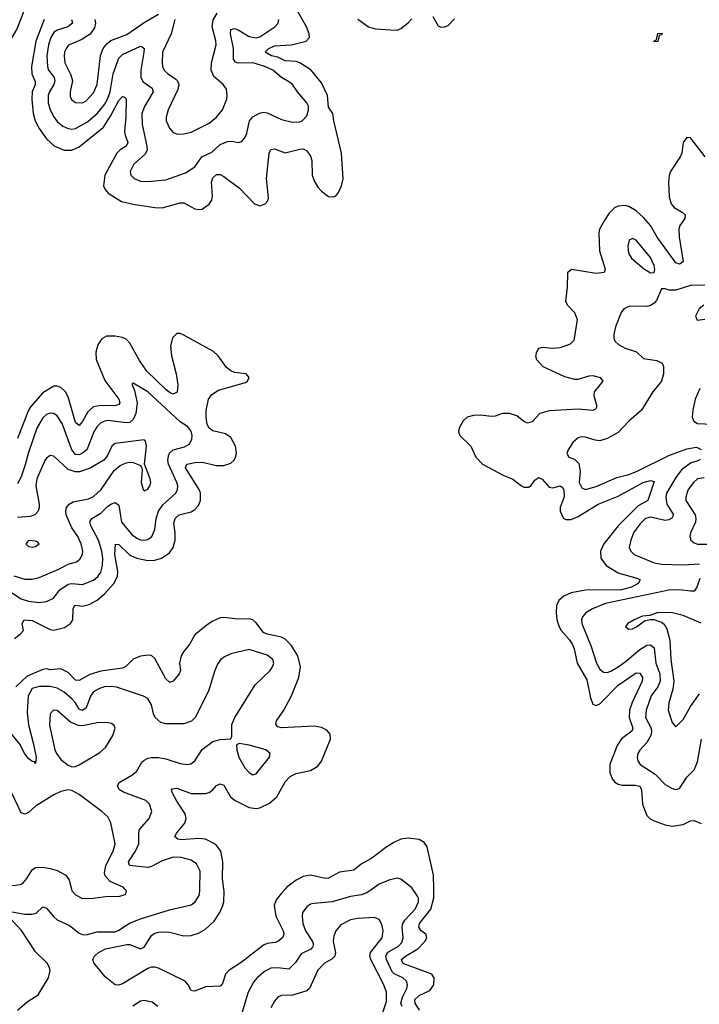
# Model space of a CAD drawing. Header units: inches. Extents: x 1843162 to 1959474, y 907081 to 1016326.
# Tile 638 of 656: x 1933862 to 1937619, y 989363 to 994809. Entities that reach past the tile are written whole.
import ezdxf

# ---------------------------------------------------------------- set-up
doc = ezdxf.new("R2010")
doc.units = ezdxf.units.IN
doc.header["$MEASUREMENT"] = 0
doc.layers.add('B9938', color=7, linetype='Continuous')
doc.layers.add('B9939', color=7, linetype='Continuous')

msp = doc.modelspace()

# ---------------------------------------------------------------- linework, layer by layer
at = {"layer": 'B9938', "color": 5}
for points, elevation in [([(1933810, 989875.8), (1933890, 989862.2), (1933930, 989861.1), (1933952.8, 989867.2), (1933990, 989902), (1934010, 989895.5), (1934048.4, 989848.4), (1934070, 989829.3), (1934137.9, 989797.9), (1934190, 989756.2), (1934210, 989748.4), (1934230, 989746.8), (1934290, 989764.6), (1934390, 989763.9), (1934410, 989772), (1934468.7, 989811.3), (1934530, 989835.5), (1934690, 989885.5), (1934810, 989913.6), (1934832.1, 989930), (1934854.5, 989965.5), (1934858.7, 989990), (1934858.8, 990000)], 440), ([(1934147.9, 990000), (1934150.3, 989990), (1934170, 989967.6), (1934210, 989948.2), (1934270.8, 989949.2), (1934350, 989960.3), (1934410, 989958.4), (1934445.2, 989970), (1934450, 989982), (1934452, 989990), (1934443.3, 990000)], 460), ([(1935329.4, 990000), (1935310, 989978.5), (1935280.1, 989939.9), (1935268, 989910), (1935277.3, 989850), (1935317.8, 989770), (1935322.1, 989750), (1935314.2, 989730), (1935290, 989710.6), (1935275.3, 989704.7), (1935230, 989698.3), (1935210, 989689.9), (1935086.2, 989593.8), (1935018.8, 989550), (1935000.5, 989530), (1934983, 989477), (1934970, 989462.8), (1934890, 989458.7), (1934830, 989435.3), (1934816.9, 989436.9), (1934810, 989439.6), (1934793.3, 989470), (1934776, 989490), (1934630, 989563), (1934608.7, 989568.7), (1934590, 989568.2), (1934570, 989561.4), (1934430, 989475.3), (1934408.8, 989468.8), (1934389, 989470), (1934335.3, 989515.3), (1934271.5, 989591.5), (1934266.6, 989610), (1934275.1, 989630), (1934297.1, 989650), (1934336.2, 989670), (1934453.7, 989693.7), (1934470, 989694.4), (1934530.7, 989669.3), (1934550, 989679.4), (1934590, 989742.7), (1934606.2, 989753.8), (1934630, 989761.5), (1934650, 989764.6), (1934690, 989761.5), (1934770, 989740.9), (1934810, 989743.7), (1934850, 989755.9), (1934890, 989779), (1934937.2, 989822.8), (1934968, 989870), (1934984.3, 989910), (1934989.9, 989930.1), (1934991.9, 989988.1), (1934990.5, 990000)], 420), ([(1935810.6, 990000), (1935780.4, 989979.6), (1935752.4, 989967.6), (1935690, 989959.3), (1935590, 989929.9), (1935490, 989921), (1935470, 989915.9), (1935450, 989902.7), (1935426.4, 989870), (1935423.8, 989850), (1935427.9, 989810), (1935441.3, 989770), (1935480.1, 989710), (1935486.6, 989690), (1935481.3, 989678.7), (1935471.9, 989668.1), (1935417.9, 989642.1), (1935385.9, 989594.1), (1935350, 989557.2), (1935290, 989565.2), (1935250, 989562), (1935215.6, 989544.4), (1935172.4, 989507.6), (1935154.3, 989485.7), (1935125.9, 989430), (1935084.7, 989295.3)], 440), ([(1935975.9, 989350), (1935969.9, 989370), (1935978.2, 989401.8), (1936003.2, 989450), (1936006.7, 989470), (1935999.9, 989490), (1935980.2, 989510), (1935931.4, 989531.4), (1935921.7, 989541.7), (1935889.9, 989610), (1935885.4, 989630), (1935895.7, 989650), (1935956.2, 989683.8), (1935974.9, 989705.1), (1935981.2, 989730), (1935977.2, 989790), (1935980.4, 989810), (1935992.2, 989830), (1936049.2, 989890), (1936067.3, 989930), (1936066.9, 989950), (1936061.7, 989961.7), (1936035.3, 990000)], 440), ([(1936073.1, 989330), (1936047.5, 989370), (1936046.2, 989390), (1936070, 989412.3), (1936130, 989439.6), (1936150.8, 989470), (1936152.8, 989510), (1936139.8, 989530), (1935986.4, 989586.4), (1935979.8, 989590), (1935972.6, 989610), (1935995.4, 989630), (1936062.9, 989670), (1936102.5, 989710), (1936112.9, 989730), (1936107, 989750), (1936081.7, 989770), (1936068.9, 989790), (1936072.2, 989810), (1936134.1, 989890), (1936151.7, 989951.7), (1936151, 990000)], 420), ([(1933849.9, 989330.2), (1933904.1, 989375.9), (1933964.1, 989415.9), (1934021, 989510), (1934030.6, 989549.4), (1934025.4, 989570), (1934013.4, 989590), (1933950, 989653.1), (1933871.3, 989771.3), (1933798.3, 989850)], 440), ([(1935870, 989318), (1935890, 989378.8), (1935889.8, 989430), (1935875.9, 989470), (1935803.2, 989610), (1935798.1, 989630), (1935802.3, 989650), (1935865.2, 989730), (1935871.1, 989770), (1935864.7, 989804.7), (1935850, 989831.2), (1935823.5, 989843.5), (1935730, 989838.1), (1935690, 989829.2), (1935637.8, 989802.2), (1935610.2, 989770), (1935599.6, 989740.4), (1935595.9, 989710), (1935608.7, 989650), (1935603.8, 989630), (1935586.9, 989613.1), (1935546.9, 989590), (1935510, 989551), (1935464, 989450), (1935450, 989438.2), (1935370, 989412.8), (1935310, 989411.7), (1935290, 989401.5), (1935270, 989380.5), (1935250, 989343.7)], 460), ([(1934625.1, 989350), (1934594.5, 989374.5), (1934550, 989383.9), (1934530, 989379.8), (1934487, 989353)], 440)]:
    msp.add_lwpolyline(points, dxfattribs=dict(at, elevation=elevation))
at = {"layer": 'B9939', "color": 5}
for points, elevation in [([(1933299.1, 994910), (1933356, 994756), (1933376.9, 994716.9), (1933470, 994613.9), (1933590, 994510.8), (1933630, 994484.2), (1933650, 994480.4), (1933675.6, 994484.4), (1933710, 994506.4), (1933730, 994532.1), (1933764.7, 994590), (1933810, 994691.9), (1933845.5, 994754.5), (1933930, 994972.4)], 420), ([(1933996.4, 994810), (1933952.1, 994690), (1933927.4, 994550), (1933928.7, 994510), (1933946.7, 994466.7), (1933946.8, 994450), (1933931.5, 994410), (1933928.7, 994370), (1933935.9, 994290), (1933947.2, 994250), (1933970, 994207.6), (1934010, 994151), (1934051.9, 994111.9), (1934108, 994088), (1934150, 994088.1), (1934190, 994105.7), (1934324.7, 994215.3), (1934364.5, 994275.5), (1934410, 994362.9), (1934430, 994383.6), (1934441.1, 994381.1), (1934450, 994371), (1934449.2, 994270), (1934442.2, 994190), (1934444.9, 994170), (1934459.6, 994130), (1934450.9, 994110), (1934416.6, 994090), (1934399, 994070), (1934331.9, 993950), (1934326.1, 993890), (1934334.5, 993870), (1934351.4, 993850), (1934424.1, 993804.1), (1934490, 993788.1), (1934610, 993770.2), (1934650, 993768.5), (1934750, 993796.8), (1934770, 993795.5), (1934830, 993763.5), (1934850, 993759.2), (1934870, 993761.8), (1934910, 993787.9), (1934924.2, 993810), (1934927.9, 993832.1), (1934922.7, 993910), (1934930, 993935.2), (1934950, 993953), (1934970, 993952.9), (1934990, 993942.5), (1935076.5, 993876.5), (1935160.9, 993790), (1935190, 993779.7), (1935219.6, 993790), (1935233, 993807), (1935236.8, 993823.2), (1935226.2, 993930), (1935240.6, 994070), (1935250, 994091.3), (1935270, 994094), (1935330, 994073.2), (1935410, 994093.1), (1935430, 994093.9), (1935450, 994083.9), (1935470, 994053.7), (1935476.8, 994030), (1935479.7, 993950), (1935490, 993917.6), (1935510, 993883.6), (1935530, 993860.9), (1935570, 993830.3), (1935598, 993830), (1935610, 993835.6), (1935622.7, 993850), (1935641.5, 993890), (1935650.5, 993929.5), (1935641.4, 994070), (1935598, 994250), (1935592.9, 994290), (1935570, 994324.7), (1935563.6, 994390), (1935530, 994460.4), (1935474.2, 994530), (1935411.3, 994570), (1935390, 994577.1), (1935330, 994581.8), (1935290, 994601), (1935254, 994610), (1935219.8, 994630), (1935238.9, 994650), (1935270, 994664.2), (1935364.7, 994670), (1935445.6, 994690), (1935463.5, 994710), (1935462.3, 994730), (1935447.3, 994770), (1935402.4, 994850)], 420), ([(1934276.9, 994810), (1934280.5, 994790), (1934276, 994764), (1934251, 994729), (1934201.6, 994698.4), (1934132.6, 994667.4), (1934118.5, 994650), (1934110.2, 994630), (1934107, 994610), (1934111.5, 994570), (1934144.9, 994504.9), (1934154.1, 994470), (1934140.2, 994410), (1934141.7, 994381.7), (1934150, 994365.3), (1934170, 994350.3), (1934210, 994349.3), (1934230, 994360.7), (1934270, 994403.6), (1934291, 994450), (1934308.6, 994611.4), (1934323.8, 994650), (1934343.7, 994676.3), (1934366.5, 994693.5), (1934453.6, 994726.4), (1934550, 994792.9), (1934630, 994839.2)], 460), ([(1934720.2, 994810), (1934700.1, 994730), (1934652.3, 994630), (1934650.1, 994570.1), (1934651.8, 994550), (1934661.1, 994530), (1934681.2, 994510), (1934722.6, 994482.7), (1934734.7, 994470), (1934741.3, 994450), (1934736.9, 994423.1), (1934682.7, 994310), (1934671.3, 994270), (1934672.6, 994250), (1934690, 994208.2), (1934710, 994184.9), (1934735.8, 994175.8), (1934770, 994177.6), (1934810, 994187.6), (1934910, 994237.4), (1934950.7, 994270), (1934982.5, 994310), (1935007.7, 994370), (1935009.8, 994390), (1935005, 994425), (1934987.2, 994450), (1934935, 994495), (1934920.5, 994530), (1934922, 994570), (1934948.7, 994670), (1934947, 994693), (1934926.5, 994770), (1934931.3, 994808.7), (1934954.6, 994845.4)], 460), ([(1936145.9, 994825.9), (1936175.8, 994775.8), (1936190, 994767), (1936210, 994768.8), (1936230, 994776.9), (1936265.7, 994814.3)], 420), ([(1934148.6, 994810), (1934153, 994790), (1934127.8, 994770), (1934068.5, 994751.5), (1934050, 994738.1), (1934034.5, 994710), (1934021.1, 994670), (1934012.6, 994610), (1934015.2, 994550), (1934021.6, 994530), (1934052.3, 994490), (1934056.9, 994470), (1934050.9, 994450), (1934026.3, 994410), (1934019.6, 994390), (1934019.4, 994350), (1934030, 994310.3), (1934050, 994272.2), (1934070, 994245.5), (1934100.9, 994220.9), (1934130, 994206.8), (1934150, 994203.5), (1934170, 994206.6), (1934236.7, 994243.3), (1934290.9, 994290), (1934330, 994340.1), (1934346.7, 994370), (1934361.7, 994410), (1934378.9, 994510), (1934410, 994595.6), (1934430, 994616.6), (1934530, 994662.4), (1934539.3, 994659.3), (1934550.1, 994650.1), (1934549.2, 994629.2), (1934531.5, 994530), (1934531.3, 994490), (1934544.8, 994464.8), (1934595.2, 994430), (1934600.5, 994410), (1934551.7, 994328.3), (1934537.7, 994290), (1934538.8, 994230), (1934565.5, 994110), (1934566.1, 994090), (1934554.9, 994065.1), (1934493.6, 994010), (1934472.6, 993970), (1934475.6, 993950), (1934494.4, 993930), (1934530, 993916.6), (1934570, 993914.3), (1934670, 993923.8), (1934778.8, 993961.2), (1934830, 993996), (1934868.6, 994051.4), (1934923.7, 994076.3), (1934970, 994118.3), (1935010, 994135.6), (1935036.4, 994136.4), (1935070, 994130.4), (1935090, 994135.5), (1935110, 994162), (1935118, 994182), (1935132.8, 994250), (1935150, 994271.4), (1935187.1, 994292.8), (1935210, 994297.7), (1935230, 994294.6), (1935310, 994257.6), (1935370, 994241.8), (1935410, 994244.2), (1935424.5, 994250), (1935450, 994276.4), (1935459.5, 994310), (1935458.3, 994330), (1935449.8, 994350), (1935397.1, 994410), (1935369.9, 994449.9), (1935350, 994466.2), (1935309.5, 994489.5), (1935261.5, 994530), (1935217.7, 994550), (1935150, 994570.7), (1935069.1, 994569.1), (1935054.5, 994574.5), (1935043.4, 994590), (1935043.9, 994650), (1935027, 994730), (1935030, 994754.7), (1935050, 994760.5), (1935070, 994753.3), (1935130, 994716.3), (1935170, 994707.9), (1935190, 994714.6), (1935272.2, 994770), (1935291.8, 994790), (1935293.8, 994810)], 440), ([(1935732.2, 994812.2), (1935790, 994770.2), (1935830, 994759), (1935910, 994752.4), (1935950, 994751.7), (1935970, 994760.2), (1936010, 994791.8), (1936030, 994814.7)], 420), ([(1937652.2, 994050), (1937570, 994156), (1937550, 994157.2), (1937530.5, 994130), (1937523.1, 994070), (1937514, 994050), (1937459.6, 993970), (1937451.9, 993948.1), (1937448.7, 993911.3), (1937452.2, 993830), (1937463.7, 993790), (1937479.8, 993770), (1937524.8, 993744.8), (1937541, 993730), (1937539.1, 993710), (1937511.9, 993670), (1937506.3, 993650), (1937507.2, 993607.2), (1937530, 993469.6), (1937510, 993456), (1937490, 993464.8), (1937386.8, 993606.8), (1937349.3, 993670), (1937310, 993714.7), (1937270, 993751), (1937230, 993775.9), (1937210, 993780.8), (1937170, 993778.2), (1937150.8, 993769.3), (1937121.6, 993738.4), (1937097.1, 993702.9), (1937067.8, 993650), (1937063.2, 993630), (1937067.3, 993530), (1937099.1, 993430), (1937093, 993410), (1937050, 993405.7), (1936913, 993427), (1936890.5, 993409.5), (1936888.7, 993330), (1936880.4, 993250), (1936890.4, 993230), (1936930.1, 993190.1), (1936943.9, 993150), (1936925.3, 993034.8), (1936905.5, 993014.5), (1936850, 992993.1), (1936810, 992990.8), (1936750, 992995.4), (1936730.4, 992989.6), (1936719.1, 992970), (1936714, 992950), (1936718.8, 992930), (1936753.4, 992890), (1936874.9, 992834.9), (1936930, 992821.3), (1936950, 992820.9), (1937010, 992839.4), (1937030, 992840.5), (1937070.4, 992830), (1937086.4, 992810), (1937038.8, 992750), (1937036.2, 992730), (1937053.7, 992670), (1937044.6, 992655.4), (1937030, 992648.2), (1936950, 992654.5), (1936790, 992645.7), (1936737.6, 992630), (1936694.8, 992585.2), (1936670, 992578), (1936650, 992586.8), (1936610, 992618), (1936569.3, 992630.7), (1936531, 992630), (1936490, 992616.1), (1936470, 992614.7), (1936410, 992621.1), (1936370, 992620.3), (1936336.3, 992610), (1936314.4, 992590), (1936291.8, 992550), (1936288.8, 992530), (1936295.3, 992510), (1936355.6, 992450), (1936384.4, 992390), (1936421.3, 992350), (1936534.7, 992290), (1936588.1, 992268.1), (1936636.3, 992230), (1936650, 992223.5), (1936675.9, 992224.1), (1936690, 992233.1), (1936710, 992261.2), (1936730, 992277.5), (1936750, 992268.4), (1936790, 992223.5), (1936810, 992219.1), (1936850, 992231.5), (1936862.3, 992222.3), (1936870, 992208), (1936871.4, 992170), (1936850.1, 992110), (1936849.6, 992090), (1936869.2, 992050), (1936883.6, 992043.6), (1936910, 992044.5), (1936950, 992060.6), (1937059.8, 992130), (1937170, 992174.4), (1937309.8, 992250), (1937350, 992261.1), (1937370, 992254), (1937334.2, 992150), (1937280.8, 992119.2), (1937170.5, 992010), (1937091.7, 991910), (1937072.6, 991870), (1937074.4, 991830), (1937104.4, 991790), (1937170, 991749.6), (1937278.6, 991718.6), (1937292.4, 991710), (1937280.7, 991690), (1937244.6, 991670), (1937190, 991654.6), (1936990, 991654.5), (1936910, 991638.4), (1936870, 991620.5), (1936843.3, 991596.7), (1936830.6, 991569.4), (1936827.2, 991530), (1936831.7, 991490), (1936843.8, 991450), (1936854.7, 991430), (1936900.6, 991380.6), (1936916.4, 991356.4), (1936927.8, 991330), (1936944.9, 991250), (1936998.4, 991158.4), (1937017.4, 991057.4), (1937030, 991023.8), (1937050, 991016.3), (1937070, 991024.8), (1937170, 991128.6), (1937270, 991196.6), (1937290, 991193.6), (1937305.2, 991170), (1937303.2, 991150), (1937247.5, 991032.6), (1937233.6, 990990), (1937232.1, 990950), (1937252.1, 990890), (1937247.2, 990872.8), (1937190, 990830.5), (1937165.7, 990794.3), (1937125.5, 990690), (1937124.3, 990644.3), (1937137.2, 990610), (1937152, 990592), (1937170, 990580.6), (1937195.1, 990575.1), (1937265.2, 990574.8), (1937290.1, 990570.1), (1937300.6, 990550), (1937305.3, 990470), (1937330, 990407.6), (1937348.4, 990388.4), (1937370, 990377.5), (1937430, 990356.2), (1937470, 990348.1), (1937530, 990356.5), (1937570, 990378.4), (1937590, 990380.2), (1937630, 990363.7)], 420), ([(1937650, 993340.4), (1937570, 993339.4), (1937490, 993312.5), (1937452.7, 993312.7), (1937430, 993320.5), (1937410, 993321.2), (1937383.4, 993256.6), (1937370, 993241.5), (1937350, 993228.7), (1937330, 993223.5), (1937235.1, 993224.9), (1937201.6, 993210), (1937187, 993190), (1937156.5, 993110), (1937146.3, 993070), (1937147.2, 993050), (1937152.2, 993030), (1937171.9, 993011.9), (1937210, 992992.2), (1937271.5, 992971.5), (1937310, 992935.6), (1937383.9, 992923.9), (1937414.4, 992910), (1937421.3, 992890), (1937421.7, 992850), (1937410.2, 992810), (1937363.2, 992750), (1937300.3, 992650), (1937230, 992588.3), (1937170, 992525.1), (1937110, 992491.6), (1937070, 992479.8), (1937042.9, 992482.9), (1936990, 992499.2), (1936970, 992501.1), (1936950, 992496.3), (1936920.4, 992470), (1936893.4, 992430), (1936887.3, 992410), (1936898, 992390), (1936930, 992378), (1936953.7, 992353.7), (1936960.4, 992310), (1936955.8, 992250), (1936970, 992218.9), (1936990, 992210.2), (1937050, 992227.2), (1937163.2, 992276.8), (1937230, 992293.4), (1937271.9, 992310), (1937450, 992398.7), (1937550, 992436.2), (1937604.3, 992444.3), (1937630, 992431.6)], 440), ([(1937643.8, 993230), (1937618.5, 993210), (1937598.4, 993170), (1937607.4, 993147.4), (1937650, 993152.2)], 460), ([(1933833.2, 991386.8), (1933865.4, 991410), (1933883.7, 991430), (1933876.1, 991470), (1933887.6, 991490), (1933930, 991486.3), (1934030, 991436.8), (1934050, 991432.1), (1934110, 991446.3), (1934142.3, 991470), (1934155.6, 991490), (1934157, 991550), (1934166.9, 991570), (1934210, 991564.7), (1934246.3, 991573.7), (1934290, 991598.5), (1934330, 991632.8), (1934381.9, 991690), (1934402.9, 991730), (1934404, 991756), (1934388.1, 991850), (1934391.2, 991908.8), (1934410, 991907.1), (1934470, 991846.7), (1934510, 991831.3), (1934570, 991817.7), (1934610, 991820.3), (1934645.7, 991830), (1934690, 991860.6), (1934709.9, 991890), (1934721.8, 991930), (1934722.2, 991970), (1934715, 992025), (1934721.7, 992050), (1934743.5, 992070), (1934810, 992087.1), (1934830, 992099), (1934850, 992122.7), (1934860.7, 992150), (1934861.4, 992190), (1934854.1, 992210), (1934778, 992330), (1934786, 992350), (1934830, 992360.1), (1934870, 992361.5), (1934950, 992344), (1934990, 992343.6), (1935030, 992355.9), (1935047.3, 992372.7), (1935056, 992390), (1935060.1, 992410), (1935054.9, 992450), (1935030, 992497.5), (1934999.2, 992519.2), (1934930, 992535.8), (1934909.9, 992549.9), (1934898.7, 992570), (1934892.6, 992610), (1934893.3, 992646.7), (1934905.2, 992710), (1934924.2, 992735.8), (1934960.2, 992759.8), (1935110, 992802.9), (1935121.1, 992810), (1935130.7, 992830), (1935114.3, 992850), (1935050, 992858.3), (1935030, 992866.6), (1935004.6, 992884.6), (1934959.4, 992950), (1934933.2, 992973.2), (1934770, 993064), (1934750, 993072.6), (1934730, 993072.4), (1934707.6, 993050), (1934696.6, 993003.4), (1934700.9, 992950), (1934726.4, 992850), (1934735.9, 992790), (1934731.7, 992748.3), (1934710, 992738.6), (1934690, 992747), (1934670, 992763.4), (1934564.6, 992864.6), (1934524.3, 992924.3), (1934470, 993020.2), (1934450, 993042.3), (1934430.9, 993050.9), (1934390, 993058), (1934342.1, 993057.9), (1934316.3, 993043.7), (1934294.7, 993010), (1934282.8, 992970), (1934284.8, 992930), (1934333.3, 992813.3), (1934410.1, 992710), (1934415.9, 992690), (1934410, 992680.4), (1934387.5, 992672.5), (1934310, 992674.4), (1934270, 992667.3), (1934239.2, 992640.8), (1934210, 992586.6), (1934190, 992564.4), (1934170, 992580.9), (1934130, 992723.5), (1934116.1, 992750), (1934090, 992774.6), (1934070, 992781.8), (1934050, 992781.4), (1933990, 992744.7), (1933922.9, 992670), (1933910.1, 992649.9), (1933850, 992493)], 420), ([(1933730, 991695.8), (1933870, 991605.2), (1933910, 991592.5), (1933970, 991585.5), (1934010, 991590.9), (1934049.7, 991610), (1934084.5, 991655.5), (1934130, 991687.3), (1934150, 991690.1), (1934210, 991685.3), (1934270, 991709.5), (1934293.3, 991730), (1934310, 991754), (1934320.1, 991790), (1934321.2, 991830), (1934315.6, 991870), (1934298.3, 991930), (1934254.5, 992010), (1934249.1, 992030.9), (1934261.1, 992050), (1934310, 992079.8), (1934350, 992118.2), (1934370, 992131.8), (1934390, 992138), (1934410, 992123), (1934425.4, 992030), (1934481.4, 991961.4), (1934510, 991940.9), (1934530, 991932.4), (1934550, 991930.2), (1934570, 991933.8), (1934592.8, 991950), (1934609.8, 991990), (1934615.8, 992050), (1934629.6, 992090.4), (1934653.9, 992126.1), (1934724.8, 992190), (1934734.5, 992210), (1934735.4, 992230), (1934729.9, 992250), (1934685.4, 992350), (1934681.7, 992370), (1934683.9, 992396.1), (1934690, 992411), (1934710, 992430.1), (1934773.8, 992446.2), (1934798.3, 992461.7), (1934813.6, 992486.4), (1934814.8, 992510), (1934810, 992533), (1934790, 992558.3), (1934750, 992585.3), (1934570, 992749.8), (1934490, 992799.3), (1934483.8, 992796.2), (1934483.8, 992790), (1934497.5, 992757.5), (1934510.8, 992690), (1934504.7, 992630), (1934490, 992596.8), (1934470, 992581.5), (1934450, 992579.1), (1934350, 992591.7), (1934330, 992588.9), (1934310, 992578.8), (1934290, 992559.8), (1934272.2, 992530), (1934232.5, 992430), (1934210, 992411.1), (1934190, 992401.9), (1934170, 992404.7), (1934149.9, 992429.9), (1934095.9, 992575.9), (1934070, 992617.4), (1934050, 992630.6), (1934030, 992632.5), (1934010, 992624.7), (1933990, 992606.3), (1933957, 992550), (1933910, 992415.3), (1933893.1, 992346.9), (1933870, 992280.9), (1933850, 992242.4)], 440), ([(1937623.1, 992770), (1937597.3, 992710), (1937583.6, 992650), (1937580.3, 992610), (1937589, 992589), (1937610, 992576.4), (1937690, 992571.3)], 460), ([(1933830, 991732.9), (1933890, 991713.6), (1933930, 991715), (1933970, 991724.3), (1934078.3, 991770), (1934130, 991797), (1934175.1, 991810), (1934195.1, 991824.9), (1934209.8, 991850), (1934211.9, 991870), (1934202.4, 991910), (1934182.5, 991950), (1934150, 991998.8), (1934119.7, 992070), (1934116.6, 992090), (1934119.9, 992110), (1934134.6, 992130), (1934158.4, 992141.6), (1934241.5, 992158.5), (1934270, 992170.8), (1934312.5, 992210), (1934384.6, 992315.4), (1934417.3, 992342.7), (1934450, 992357.5), (1934470, 992361.6), (1934490, 992359.6), (1934525.5, 992345.5), (1934534.8, 992334.8), (1934538.8, 992318.8), (1934534.3, 992250), (1934544.9, 992210), (1934550, 992203.8), (1934570, 992212.7), (1934581.1, 992230), (1934586.6, 992250), (1934584, 992270), (1934551.3, 992351.3), (1934562.2, 992450), (1934558, 992478), (1934550, 992486), (1934390, 992465.7), (1934371.8, 992450), (1934345.9, 992394.1), (1934327.2, 992372.8), (1934252.4, 992327.6), (1934192.3, 992307.7), (1934168, 992308), (1934130, 992321.2), (1934050, 992394.8), (1934030, 992398), (1934010, 992383.1), (1934001.5, 992370), (1933956.2, 992270), (1933951.7, 992230), (1933969.5, 992130), (1933970.1, 992110), (1933964, 992090), (1933945.3, 992070), (1933919.6, 992060.4), (1933850, 992055)], 460), ([(1937623.5, 992376.5), (1937611.8, 992368.2), (1937570, 992355.6), (1937521.7, 992318.3), (1937490, 992277.2), (1937438, 992190), (1937434.3, 992165.7), (1937439.3, 992130), (1937476.3, 992070), (1937467.9, 992052.1), (1937450, 992042.3), (1937430, 992039), (1937350, 992056.7), (1937322, 992050), (1937290, 992018.4), (1937254.8, 991970), (1937240.2, 991930), (1937232.4, 991890), (1937240.3, 991870), (1937258.7, 991850), (1937370, 991805), (1937410, 991797.9), (1937530, 991793.9), (1937619.8, 991799.8)], 440), ([(1937645.7, 992274.3), (1937610, 992269.1), (1937586.4, 992250), (1937557.7, 992210), (1937544.6, 992170), (1937545.7, 992150), (1937595.9, 992070), (1937600.8, 992050), (1937598.4, 992030), (1937571.3, 991970), (1937567.8, 991950), (1937573.4, 991930), (1937590, 991914.6), (1937610, 991907.2), (1937690, 991907.8)], 460), ([(1937622.6, 991717.4), (1937606.5, 991670), (1937590, 991648.8), (1937570, 991647.6), (1937510, 991656.3), (1937450, 991653.3), (1937100.6, 991579.4), (1937029.1, 991550.9), (1936991.5, 991528.5), (1936974.1, 991505.9), (1936968.3, 991490), (1936969.3, 991470), (1937021.9, 991341.9), (1937050.9, 991250), (1937070, 991215.8), (1937090, 991200.2), (1937110, 991197.8), (1937130, 991204.8), (1937170, 991228.9), (1937210, 991256.6), (1937290, 991324.5), (1937330, 991348.8), (1937350, 991351.9), (1937370, 991335.2), (1937379.7, 991250), (1937401.6, 991190), (1937403.7, 991150), (1937390, 991118), (1937353.4, 991070), (1937324.7, 990990), (1937322.5, 990950), (1937352.8, 990890), (1937355.2, 990870), (1937351.5, 990850), (1937330, 990810.7), (1937290, 990768), (1937279.7, 990750), (1937276.2, 990730), (1937279.1, 990710), (1937291.7, 990690), (1937375.4, 990635.4), (1937430, 990579), (1937470, 990556.1), (1937490, 990551.5), (1937510, 990556.9), (1937550, 990619.3), (1937590, 990659.1), (1937610, 990704.9), (1937630.9, 990830)], 440), ([(1934990.5, 990000), (1934983.8, 990056.2), (1934984.5, 990150), (1934974.5, 990210), (1934946.5, 990246.5), (1934890, 990275.9), (1934850, 990280.7), (1934753.3, 990273.3), (1934736.9, 990276.9), (1934719.5, 990290), (1934729.7, 990310), (1934775.5, 990364.5), (1934782.7, 990390), (1934776.8, 990416.8), (1934730, 990486), (1934706.8, 990530), (1934701.3, 990550), (1934704.7, 990555.3), (1934730, 990557.8), (1934810, 990529.4), (1934890, 990529), (1934910, 990534.6), (1934930.4, 990549.6), (1934950, 990572.7), (1934970, 990583.2), (1934990, 990574.2), (1935027.2, 990510), (1935053.4, 990490), (1935130, 990451.3), (1935170, 990445.3), (1935190, 990448.9), (1935243.9, 990476.1), (1935284, 990510), (1935330, 990594.3), (1935357.2, 990622.8), (1935390, 990639.8), (1935470, 990655.9), (1935510, 990680.6), (1935530, 990708.1), (1935581, 990830), (1935577.6, 990857.6), (1935559.5, 990879.5), (1935530, 990894.3), (1935490, 990901.8), (1935310, 990891.5), (1935290, 990897.3), (1935277.2, 990910), (1935281.4, 990930), (1935321.6, 990990), (1935363.8, 991070), (1935405.2, 991170), (1935414.7, 991230), (1935400.5, 991290), (1935362, 991350), (1935330, 991382), (1935310, 991393.5), (1935230, 991409.9), (1935210, 991419.9), (1935170, 991472.4), (1935150, 991489.1), (1935130, 991494.9), (1935070, 991493), (1934990, 991503.1), (1934970, 991500.3), (1934930, 991482.4), (1934897.9, 991462.1), (1934830, 991406.9), (1934802.8, 991357.2), (1934766.7, 991313.3), (1934754.8, 991290), (1934746.3, 991250), (1934750.1, 991210), (1934743.8, 991190), (1934710, 991149.7), (1934695.1, 991144.9), (1934690, 991143.9), (1934670, 991162.8), (1934610, 991276.1), (1934590, 991291.7), (1934574.8, 991294.8), (1934530, 991288.6), (1934490, 991271.3), (1934448.3, 991231.7), (1934430, 991221.9), (1934310, 991205.9), (1934250, 991187.6), (1934190, 991154.5), (1934170, 991156.2), (1934130, 991198.8), (1934090, 991219.1), (1934030, 991213), (1934010, 991218.5), (1933990, 991214.3), (1933902.5, 991177.5), (1933840.8, 991119.2)], 420), ([(1937630, 991470.6), (1937530, 991513.3), (1937471.9, 991528.1), (1937390.6, 991529.4), (1937346.4, 991513.6), (1937304.7, 991510), (1937258.8, 991490), (1937224, 991470), (1937211, 991450), (1937230, 991437.3), (1937250, 991440.4), (1937272.3, 991450), (1937316.9, 991483.1), (1937348, 991492), (1937368.7, 991491.3), (1937410, 991477.1), (1937425, 991464.9), (1937439.8, 991439.8), (1937456.7, 991376.7), (1937461, 991270), (1937479.4, 991150), (1937473.4, 991106.6), (1937450.2, 991030), (1937447.8, 990990), (1937470, 990922), (1937490, 990898), (1937530, 990937.6), (1937571.5, 991010), (1937619.9, 991080.1)], 460), ([(1934858.8, 990000), (1934859.6, 990099.6), (1934839.4, 990139.4), (1934810, 990160.7), (1934754.1, 990174.1), (1934710, 990176.6), (1934650, 990156.1), (1934590, 990124.4), (1934570, 990119), (1934469.8, 990130), (1934462.6, 990150), (1934502.9, 990210), (1934521, 990250), (1934520.2, 990310), (1934524.1, 990330), (1934578.4, 990390), (1934591.6, 990430), (1934578.9, 990470), (1934559.8, 990490), (1934436.5, 990536.5), (1934414.3, 990550), (1934403.1, 990570), (1934412.6, 990590), (1934482.2, 990630), (1934507.8, 990650), (1934538, 990702), (1934550, 990713.8), (1934570, 990723.5), (1934590, 990728.1), (1934630, 990728.1), (1934670, 990721), (1934750, 990694.7), (1934790, 990689.2), (1934807.6, 990692.4), (1934830.6, 990709.4), (1934870, 990772.7), (1934930, 990816.3), (1934970, 990828), (1935029, 990831), (1935034.5, 990845.5), (1935034.7, 990910), (1935052.1, 990950), (1935164.2, 991130), (1935246.6, 991210), (1935260.4, 991230), (1935267.1, 991250), (1935261, 991270), (1935230, 991293.7), (1935130, 991326), (1935030, 991301), (1934994.6, 991285.4), (1934974, 991270), (1934956.1, 991243.9), (1934940.8, 991210), (1934905, 991095.1), (1934831.5, 990950), (1934811.6, 990928.4), (1934770, 990913.7), (1934670, 990913.4), (1934641.9, 990921.9), (1934611.4, 990950), (1934601.8, 990970), (1934590, 991019.3), (1934570, 991054.5), (1934547.2, 991067.2), (1934397.2, 991117.2), (1934370, 991121.5), (1934330, 991118.6), (1934303.1, 991110), (1934270, 991090.6), (1934253.1, 991066.9), (1934230, 991002.7), (1934210, 990987.3), (1934190, 990995.6), (1934170.2, 991030.2), (1934150, 991053.4), (1934108.7, 991088.7), (1934070, 991112.1), (1934030, 991121.2), (1933970, 991121.2), (1933930.3, 991110), (1933908.5, 991070), (1933902.4, 990977.6), (1933910, 990908.8), (1933937.3, 990810), (1933952.4, 990730), (1933950, 990694), (1933943.6, 990703.6), (1933930, 990705.3), (1933910, 990722.5), (1933890, 990748.5), (1933862, 990802), (1933799.9, 990879.9)], 440), ([(1934443.3, 990000), (1934434.5, 990010), (1934361.5, 990041.5), (1934334.1, 990074.1), (1934330.7, 990090), (1934338, 990130), (1934378.3, 990210), (1934389.8, 990250), (1934366.3, 990366.3), (1934350, 990400.5), (1934316.9, 990430), (1934190, 990523.5), (1934150, 990546.3), (1934130, 990549.7), (1934090, 990539.7), (1934050, 990521.5), (1933950, 990459.1), (1933910, 990424.1), (1933890, 990415.4), (1933870, 990422), (1933819.3, 990530)], 460), ([(1936151, 990000), (1936150, 990077.2), (1936114.1, 990234.1), (1936097.5, 990257.4), (1936070, 990273.6), (1936010, 990282.3), (1935970, 990275.4), (1935930, 990257.7), (1935886.3, 990230), (1935808.9, 990171.1), (1935750, 990138.4), (1935710, 990104.6), (1935630, 990093), (1935570, 990060.2), (1935550, 990058.5), (1935470, 990076.8), (1935430, 990069.9), (1935390, 990049), (1935338.5, 990010), (1935329.4, 990000)], 420), ([(1933509.6, 990000), (1933465.6, 990025.6), (1933450, 990045.1), (1933447.3, 990070), (1933455, 990090), (1933474, 990110), (1933510, 990133.6), (1933530, 990135.2), (1933584.4, 990090), (1933630, 990068.9), (1933790, 990026.3), (1933830, 990020.6), (1933870, 990027.2), (1933883.4, 990036.6), (1933901.9, 990058.1), (1933930, 990107), (1933950, 990119.1), (1933990, 990122.2), (1934030, 990114.7), (1934070, 990102.2), (1934117.7, 990077.7), (1934135.8, 990050), (1934147.9, 990000)], 460), ([(1936035.3, 990000), (1936030, 990007.7), (1935970, 990054.8), (1935950, 990060.3), (1935908.5, 990051.5), (1935850, 990026.6), (1935810.6, 990000)], 440)]:
    msp.add_lwpolyline(points, dxfattribs=dict(at, elevation=elevation))
for points, elevation in [([(1937370, 994686), (1937368, 994690), (1937382, 994698), (1937390, 994732), (1937414, 994734), (1937410, 994726), (1937398, 994722), (1937390, 994688)], 380), ([(1937250, 993598.7), (1937230.8, 993590), (1937223.7, 993556.3), (1937226, 993530), (1937231.6, 993510), (1937244, 993490), (1937310, 993433.4), (1937350, 993408.4), (1937369.3, 993410.7), (1937373, 993427), (1937369.7, 993450), (1937350, 993492.8), (1937270, 993589.7)], 440), ([(1933910, 991928.7), (1933896, 991910), (1933910, 991896), (1933930, 991891.3), (1933950, 991896), (1933968.7, 991910), (1933960.4, 991920.4), (1933950, 991924)], 480), ([(1934049.3, 990990.7), (1934031.2, 990968.8), (1934026.9, 990906.9), (1934056.8, 990770), (1934065.8, 990750), (1934090, 990716.5), (1934130, 990684.9), (1934150, 990677), (1934170, 990678.7), (1934190, 990687.2), (1934304.2, 990755.7), (1934336.4, 990783.6), (1934377.2, 990850), (1934389.5, 990889.5), (1934384.2, 990904.2), (1934370, 990916.3), (1934341.4, 990921.4), (1934290, 990919), (1934210, 990903.7), (1934185.3, 990905.3), (1934142.8, 990922.8), (1934070, 990988.4)], 460), ([(1935074.8, 990805.2), (1935061.4, 990798.6), (1935061.6, 990770), (1935073.7, 990730), (1935106, 990670), (1935130, 990644.4), (1935150, 990632.7), (1935170, 990637.1), (1935242.4, 990730), (1935247.3, 990750), (1935223.7, 990770), (1935130, 990796.1)], 440)]:
    msp.add_lwpolyline(points, close=True, dxfattribs=dict(at, elevation=elevation))

doc.saveas('drawing.dxf')
